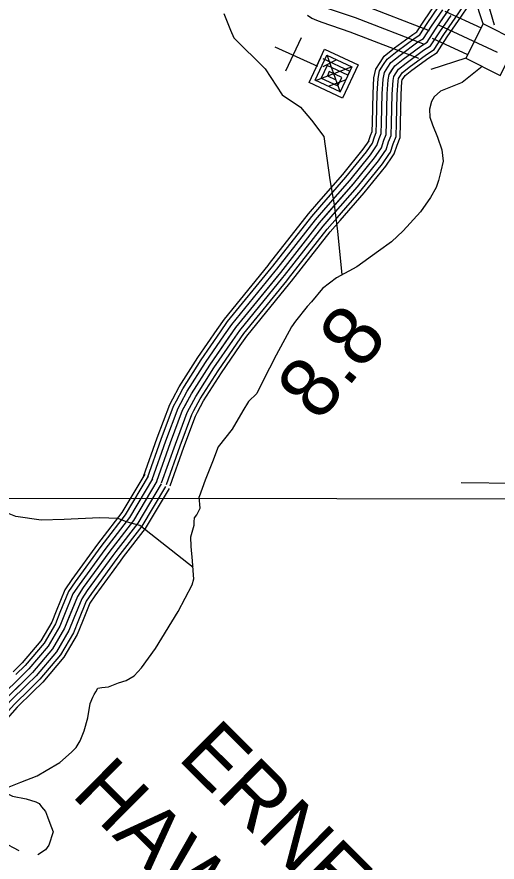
# Model space of a CAD drawing. Extents: x 1551132 to 1791609, y 378168 to 563823.
# Drawn here: x 1643758 to 1646727, y 515113 to 520342 of the extents above; entities that cross this region are included whole.
import ezdxf

# ---------------------------------------------------------------- set-up
doc = ezdxf.new("R2010")
doc.units = 0
for name, color, linetype in [('DESIGN - ROW - Right-of-Way and Easement Labels', 7, 'Continuous'), ('DESIGN - ROW - Right-of-Way Linework', 7, 'Continuous'), ('DESIGN - TRAFFIC CONTROL PERMANENT - Signalization', 7, 'Continuous'), ('DESIGN - TRANSPORTATION - Text', 7, 'Continuous'), ('DESIGN - UTILITIES - Cable (Underground) with Text', 7, 'Continuous'), ('SURVEY - CONTROL with Text', 7, 'Continuous'), ('SURVEY - DRAINAGE - Bridge Hydraulic Data - Points - Locators', 7, 'Continuous'), ('SURVEY - DRAINAGE - Storm Sewer', 7, 'Continuous'), ('SURVEY - PROPERTY - Owners', 7, 'Continuous'), ('SURVEY - TRANSPORTATION - Roads', 7, 'Continuous')]:
    doc.layers.add(name, color=color, linetype=linetype)

msp = doc.modelspace()

# ---------------------------------------------------------------- linework, layer by layer
at = {"layer": 'DESIGN - ROW - Right-of-Way Linework'}
msp.add_lwpolyline([(1631718.573, 517372.303), (1648539.802, 517360.962)], dxfattribs=at)
at = {"layer": 'DESIGN - TRANSPORTATION - Text'}
for points in [[(1645037.894, 520363.004), (1645078.318, 520260.285), (1645100.334, 520213.608), (1645293.28, 520020.678), (1645399.027, 519860.499)], [(1646634.648, 520036.413), (1646512.301, 519936.527), (1646378.337, 519882.867), (1646337.838, 519847.508), (1646321.43, 519819.757), (1646308.722, 519771.931), (1646311.972, 519721.855), (1646327.263, 519675.57), (1646358.079, 519599.027), (1646384.879, 519520.541), (1646393.812, 519450.348), (1646378.895, 519388.554), (1646364.037, 519330.77), (1646351.396, 519286.943), (1646314.497, 519225.509), (1646253.215, 519136.456), (1646147.526, 519018.111), (1646074.586, 518951.26), (1645993.771, 518892.55), (1645860.441, 518796.664), (1645733.535, 518728.695), (1645648.604, 518662.044), (1645579.414, 518579.125), (1645553.689, 518550.707), (1645479.724, 518460.68), (1645455.608, 518424.737), (1645360.66, 518250.5), (1645278.287, 518087.745), (1645241.188, 518012.31), (1645190.489, 517963.109), (1645155.657, 517905.641), (1645090.008, 517792.646), (1645002.427, 517682.01), (1644967.078, 517590.532), (1644921.387, 517475.204), (1644885.888, 517373.727)], [(1645399.027, 519860.499), (1645512.183, 519783.056), (1645580.664, 519702.637), (1645656.704, 519603.118), (1645692.628, 519334.369), (1645720.277, 519179.824), (1645739.819, 519017.403), (1645767.018, 518746.629)], [(1644847.23, 516936.582), (1644519.08, 517194.98), (1644457.314, 517211.714), (1644429.432, 517220.047), (1644383.675, 517238.598), (1644267.819, 517243.956), (1644049.857, 517232.506), (1643907.911, 517228.164), (1643752.298, 517252.006), (1643688.624, 517276.765), (1643626.934, 517299.507), (1643547.344, 517330.458), (1643490.029, 517387.176), (1643370.832, 517485.162)], [(1644024.391, 515730.126), (1644095.056, 515793.344), (1644125.372, 515823.011), (1644149.804, 515862.754), (1644174.487, 515924.514), (1644197.403, 516006.308), (1644210.395, 516094.218), (1644226.836, 516134.053), (1644235.011, 516149.97), (1644245.186, 516165.862), (1644257.452, 516189.738), (1644283.476, 516193.438), (1644323.484, 516196.971), (1644385.724, 516222.255), (1644433.865, 516237.706), (1644482.138, 516265.156), (1644528.671, 516314.649), (1644615.985, 516435.719), (1644754.482, 516664.258), (1644842.305, 516829.354), (1644852.705, 516865.255), (1644850.98, 516889.298), (1644843.989, 516977.441), (1644834.997, 517065.61), (1644833.681, 517125.67), (1644854.488, 517197.48), (1644854.713, 517217.489), (1644857.005, 517243.482), (1644871.205, 517261.332), (1644891.663, 517303.125), (1644885.888, 517373.727)], [(1643299.999, 515444.893), (1643335.823, 515459.993), (1643520.344, 515517.878), (1643668.741, 515562.171), (1643783.163, 515606.864), (1643883.552, 515647.715), (1643939.868, 515679.083), (1644024.391, 515730.126)], [(1643652.758, 515557.404), (1643730.872, 515521.637), (1643816.054, 515504.595), (1643874.736, 515485.661), (1643895.56, 515476.194), (1643910.701, 515455.368), (1643935.309, 515426.959), (1643940.467, 515408.842), (1643946.284, 515392.758), (1643961.833, 515354.549), (1643982.2, 515300.839), (1643956.142, 515217.729), (1643935.326, 515189.328), (1643888.127, 515157.436)]]:
    msp.add_lwpolyline(points, dxfattribs=at)
at = {"layer": 'DESIGN - UTILITIES - Cable (Underground) with Text'}
msp.add_line((1645515.679, 520213.101), (1645419.367, 520006.254), dxfattribs=at)
for points in [[(1645353.408, 520158.142), (1645617.629, 520037.589)], [(1645607.729, 520042.072), (1645612.345, 520039.873), (1645660.61, 520143.363), (1645867.232, 520046.959), (1645770.969, 519840.253), (1645564.256, 519936.607), (1645636.411, 520091.622), (1645640.069, 520089.905)], [(1645649.353, 520085.639), (1645817.292, 520007.234), (1645757.103, 519878.044), (1645602.138, 519950.383), (1645674.343, 520105.522), (1645829.308, 520033.233), (1645805.242, 519981.443), (1645676.061, 520041.765), (1645640.021, 519964.108), (1645743.336, 519916.018), (1645767.443, 519967.634), (1645689.828, 520003.841), (1645677.861, 519977.883), (1645729.561, 519953.859)], [(1645650.886, 520034.681), (1645731.976, 520077.365)], [(1645675.002, 520107.063), (1645757.019, 519875.803)], [(1645604.955, 519949.899), (1645827.191, 520032.842)], [(1645684.245, 519912.984), (1645790.101, 519953.726)]]:
    msp.add_lwpolyline(points, dxfattribs=at)
at = {"layer": 'SURVEY - CONTROL with Text'}
for points in [[(1646468.227, 520334.662), (1646544.225, 520445.59), (1646595.599, 520538.859)], [(1644623.877, 517469.279), (1644708.584, 517708.919), (1644782.849, 517908.59), (1644838.031, 518010.226), (1644950.128, 518187.431), (1645110.908, 518420.245), (1645389.06, 518762.038), (1645628.763, 519068.162), (1645839.733, 519310.452), (1645969.688, 519471.423), (1646012.429, 519533.108), (1646026.945, 519579.059), (1646041.353, 519614.985), (1646044.128, 519687.129), (1646048.037, 519865.508), (1646052.987, 519953.66), (1646059.337, 519985.661), (1646093.969, 520039.413), (1646146.51, 520080.947), (1646255.574, 520161.958), (1646293.898, 520185.6), (1646346.863, 520267.219), (1646491.377, 520478.149)], [(1646488.61, 520320.687), (1646565.292, 520432.615), (1646617.207, 520526.876)], [(1646003.663, 520061.197), (1646028.129, 520099.181), (1646093.153, 520150.582), (1646206.308, 520234.634), (1646231.058, 520249.902), (1646273.882, 520315.895), (1646344.73, 520419.298)], [(1646025.279, 520047.271), (1646047.437, 520081.655), (1646108.794, 520130.165), (1646220.75, 520213.326), (1646249.482, 520231.051), (1646295.281, 520301.62), (1646365.938, 520404.764)], [(1646051.345, 520030.487), (1646070.703, 520060.538), (1646127.652, 520105.556), (1646238.166, 520187.642), (1646271.69, 520208.326), (1646321.072, 520284.419), (1646391.512, 520387.247)], [(1646077.403, 520013.695), (1646093.969, 520039.413), (1646146.51, 520080.947), (1646255.574, 520161.958), (1646293.898, 520185.6), (1646346.863, 520267.219), (1646417.087, 520369.721)], [(1646103.461, 519996.903), (1646117.235, 520018.287), (1646165.367, 520056.338), (1646272.982, 520136.274), (1646316.106, 520162.874), (1646372.654, 520250.018), (1646442.661, 520352.196)], [(1646129.527, 519980.12), (1646140.501, 519997.17), (1646184.225, 520031.729), (1646290.398, 520110.59), (1646338.313, 520140.149), (1646398.445, 520232.818), (1646468.235, 520334.679)], [(1646150.301, 519966.736), (1646159.059, 519980.328), (1646199.258, 520012.104), (1646304.281, 520090.114), (1646356.021, 520122.032), (1646419.012, 520219.101), (1646488.618, 520320.712)], [(1645932.781, 519572.167), (1645944.306, 519608.643), (1645954.289, 519633.536), (1645956.447, 519689.779), (1645960.372, 519868.925), (1645965.755, 519964.711), (1645976.555, 520019.129), (1646003.68, 520061.23)], [(1645956.13, 519560.717), (1645968.53, 519599.968), (1645979.813, 519628.102), (1645982.155, 519688.995), (1645986.08, 519867.925), (1645991.33, 519961.469), (1646000.821, 520009.312), (1646025.296, 520047.296)], [(1645982.271, 519544.008), (1645984.28, 519546.908), (1645997.738, 519589.509), (1646010.588, 519621.544), (1646013.146, 519688.062), (1646017.054, 519866.717), (1646022.154, 519957.569), (1646030.079, 519997.487), (1646051.353, 520030.504)], [(1646007.754, 519526.358), (1646012.429, 519533.108), (1646026.945, 519579.059), (1646041.353, 519614.985), (1646044.128, 519687.129), (1646048.037, 519865.508), (1646052.987, 519953.66), (1646059.337, 519985.661), (1646077.411, 520013.712)], [(1646033.237, 519508.707), (1646040.578, 519519.308), (1646056.153, 519568.609), (1646072.119, 519608.427), (1646075.111, 519686.195), (1646079.019, 519864.3), (1646083.819, 519949.752), (1646088.594, 519973.836), (1646103.469, 519996.92)], [(1646058.72, 519491.057), (1646068.728, 519505.499), (1646085.361, 519558.15), (1646102.894, 519601.868), (1646106.102, 519685.262), (1646109.994, 519863.092), (1646114.644, 519945.852), (1646117.852, 519962.011), (1646129.527, 519980.128)], [(1646079.044, 519476.982), (1646091.169, 519494.499), (1646108.643, 519549.817), (1646127.426, 519596.643), (1646130.81, 519684.512), (1646134.701, 519862.125), (1646139.226, 519942.735), (1646141.176, 519952.577), (1646150.301, 519966.736)], [(1645624.996, 519197.407), (1645772.51, 519366.829), (1645899.423, 519524.024), (1645935.664, 519576.334)], [(1645644.388, 519180.524), (1645792.218, 519350.295), (1645920.023, 519508.607), (1645956.805, 519561.684)], [(1645667.77, 519160.165), (1645815.975, 519330.378), (1645944.856, 519490.015), (1645982.28, 519544.033)], [(1645691.145, 519139.806), (1645839.733, 519310.452), (1645969.688, 519471.423), (1646007.763, 519526.374)], [(1645714.519, 519119.447), (1645863.491, 519290.527), (1645994.521, 519452.831), (1646033.245, 519508.716)], [(1645737.902, 519099.088), (1645887.249, 519270.609), (1646019.354, 519434.239), (1646058.72, 519491.065)], [(1645756.543, 519082.855), (1645906.19, 519254.717), (1646039.153, 519419.422), (1646079.036, 519476.982)], [(1645310.82, 518804.864), (1645320.512, 518816.772), (1645561.106, 519124.039), (1645624.996, 519197.424)], [(1645330.761, 518788.63), (1645340.611, 518800.722), (1645580.947, 519107.655), (1645644.396, 519180.54)], [(1645354.803, 518769.063), (1645364.836, 518781.38), (1645604.855, 519087.913), (1645667.77, 519160.182)], [(1645378.844, 518749.487), (1645389.06, 518762.038), (1645628.763, 519068.162), (1645691.153, 519139.823)], [(1645402.885, 518729.912), (1645413.284, 518742.696), (1645652.671, 519048.412), (1645714.536, 519119.464)], [(1645426.926, 518710.345), (1645437.509, 518723.353), (1645676.578, 519028.67), (1645737.91, 519099.105)], [(1645446.092, 518694.736), (1645456.825, 518707.928), (1645695.645, 519012.919), (1645756.552, 519082.88)], [(1644995.827, 518407.97), (1645040.693, 518472.938), (1645310.82, 518804.864)], [(1645016.985, 518393.353), (1645061.284, 518457.488), (1645330.761, 518788.63)], [(1645042.493, 518375.736), (1645086.092, 518438.871), (1645354.811, 518769.063)], [(1645068.001, 518358.119), (1645110.908, 518420.245), (1645378.852, 518749.496)], [(1645093.508, 518340.502), (1645135.724, 518401.62), (1645402.893, 518729.929)], [(1645119.016, 518322.885), (1645160.532, 518383.003), (1645426.942, 518710.361)], [(1645139.349, 518308.834), (1645180.315, 518368.152), (1645446.109, 518694.761)], [(1644721.409, 517979.259), (1644762.341, 518054.653), (1644876.947, 518235.824), (1644995.844, 518407.987)], [(1644744.008, 517966.984), (1644784.532, 518041.627), (1644898.405, 518221.632), (1645017.002, 518393.37)], [(1644771.249, 517952.192), (1644811.282, 518025.927), (1644924.262, 518204.531), (1645042.51, 518375.753)], [(1644798.49, 517937.4), (1644838.031, 518010.226), (1644950.128, 518187.431), (1645068.017, 518358.136)], [(1644825.731, 517922.607), (1644864.78, 517994.526), (1644975.994, 518170.331), (1645093.525, 518340.518)], [(1644852.972, 517907.815), (1644891.53, 517978.826), (1645001.852, 518153.23), (1645119.033, 518322.901)], [(1644874.697, 517896.023), (1644912.854, 517966.309), (1645022.477, 518139.588), (1645139.366, 518308.851)], [(1644541.179, 517498.513), (1644626.119, 517738.828), (1644702.801, 517944.991), (1644721.409, 517979.267)], [(1644565.42, 517489.946), (1644650.302, 517730.061), (1644726.267, 517934.316), (1644744.016, 517967)], [(1644594.653, 517479.613), (1644679.443, 517719.486), (1644754.558, 517921.457), (1644771.257, 517952.208)], [(1644623.877, 517469.279), (1644708.584, 517708.919), (1644782.849, 517908.59), (1644798.499, 517937.416)], [(1644653.102, 517458.945), (1644737.725, 517698.352), (1644811.14, 517895.723), (1644825.74, 517922.624)], [(1644682.334, 517448.612), (1644766.866, 517687.776), (1644839.431, 517882.865), (1644852.981, 517907.832)], [(1644705.634, 517440.378), (1644790.107, 517679.351), (1644861.98, 517872.606), (1644874.705, 517896.04)], [(1644549.437, 517513.763), (1644407.541, 517276.307), (1644277.419, 517107.536)], [(1644570.654, 517501.088), (1644428.007, 517262.365), (1644296.993, 517092.444)], [(1644623.877, 517469.279), (1644479.347, 517227.414), (1644325.801, 517028.267), (1644168.121, 516811.137), (1644131.705, 516757.335), (1644052.174, 516559.68), (1643977.184, 516432.069), (1643854.053, 516286.765), (1643696.848, 516131.694)], [(1644597.27, 517485.179), (1644453.681, 517244.89), (1644321.543, 517073.519)], [(1644623.877, 517469.279), (1644479.347, 517227.414), (1644346.092, 517054.585)], [(1644650.485, 517453.379), (1644505.013, 517209.939), (1644370.641, 517035.651)], [(1644677.101, 517437.47), (1644530.688, 517192.464), (1644395.191, 517016.726)], [(1644699.176, 517424.278), (1644551.979, 517177.963), (1644415.557, 517001.025)], [(1644277.435, 517107.545), (1644256.369, 517080.235), (1644097.114, 516860.938), (1644054.715, 516798.286), (1644001.442, 516665.908)], [(1644297.002, 517092.452), (1644276.16, 517065.427), (1644117.356, 516846.738), (1644076.657, 516786.611), (1644024.374, 516656.674)], [(1644321.551, 517073.527), (1644300.976, 517046.843), (1644142.738, 516828.937), (1644104.181, 516771.977), (1644053.132, 516645.107)], [(1644346.1, 517054.593), (1644325.801, 517028.267), (1644168.121, 516811.137), (1644131.705, 516757.335), (1644081.89, 516633.532)], [(1644370.65, 517035.659), (1644350.625, 517009.692), (1644193.504, 516793.336), (1644159.23, 516742.693), (1644110.647, 516621.957)], [(1644395.199, 517016.734), (1644375.441, 516991.108), (1644218.887, 516775.536), (1644186.754, 516728.06), (1644139.405, 516610.39)], [(1644415.565, 517001.025), (1644396.032, 516975.7), (1644239.944, 516760.769), (1644209.587, 516715.909), (1644163.263, 516600.79)], [(1644001.45, 516665.925), (1643974.142, 516598.048), (1643906.202, 516482.437), (1643790.405, 516345.783), (1643734.848, 516290.99)], [(1644024.383, 516656.699), (1643996.383, 516587.114), (1643926.435, 516468.086), (1643808.546, 516328.966), (1643752.206, 516273.389)], [(1644053.14, 516645.124), (1644024.274, 516573.397), (1643951.809, 516450.077), (1643831.295, 516307.865), (1643773.972, 516251.322)], [(1644081.898, 516633.549), (1644052.174, 516559.68), (1643977.184, 516432.069), (1643854.053, 516286.765), (1643795.738, 516229.247)], [(1644110.656, 516621.974), (1644080.073, 516545.963), (1644002.558, 516414.06), (1643876.811, 516265.664), (1643817.504, 516207.171)], [(1644139.413, 516610.398), (1644107.964, 516532.246), (1644027.932, 516396.051), (1643899.56, 516244.564), (1643839.27, 516185.104)], [(1644163.271, 516600.798), (1644131.105, 516520.871), (1644048.982, 516381.117), (1643918.435, 516227.063), (1643857.328, 516166.795)], [(1643773.988, 516251.322), (1643674.499, 516153.195), (1643566.043, 516034.333), (1643419.055, 515901.713)], [(1643795.755, 516229.255), (1643696.848, 516131.694), (1643587.926, 516012.324), (1643439.821, 515878.696)], [(1643817.521, 516207.188), (1643719.198, 516110.193), (1643609.809, 515990.315), (1643460.587, 515855.678)], [(1643839.295, 516185.112), (1643741.547, 516088.693), (1643631.692, 515968.306), (1643481.353, 515832.661)], [(1643857.353, 516166.803), (1643760.089, 516070.859), (1643649.85, 515950.048), (1643498.578, 515813.569)]]:
    msp.add_lwpolyline(points, dxfattribs=at)
at = {"layer": 'SURVEY - DRAINAGE - Bridge Hydraulic Data - Points - Locators'}
msp.add_line((1647604.624, 517447.588), (1646504.725, 517460.238), dxfattribs=at)
at = {"layer": 'SURVEY - DRAINAGE - Storm Sewer'}
for p, q in [((1646641.951, 520299.356), (1646571.77, 520515.347)), ((1646646.153, 520510.847), (1646708.75, 520292.515)), ((1646534.114, 520087.628), (1646318.082, 520017.423))]:
    msp.add_line(p, q, dxfattribs=at)
msp.add_lwpolyline([(1646534.114, 520087.628), (1646745.809, 519979.783), (1646853.679, 520191.478), (1646641.951, 520299.356)], close=True, dxfattribs=at)
at = {"layer": 'SURVEY - PROPERTY - Owners'}
for points in [[(1645676.629, 520397.263), (1645849.592, 520338.412), (1646275.523, 520174.266)], [(1645880.524, 520423.706), (1646308.139, 520258.91)], [(1646404.57, 520378.722), (1646629.157, 520273.927)], [(1645555.815, 520354.029), (1645582.665, 520334.912), (1645609.714, 520323.086), (1645643.155, 520309.053), (1645817.442, 520249.751), (1646241.616, 520086.281)], [(1646364.705, 520293.269), (1646727.604, 520123.94)], [(1646326.355, 520211.067), (1646545.233, 520108.94)]]:
    msp.add_lwpolyline(points, dxfattribs=at)
at = {"layer": 'SURVEY - TRANSPORTATION - Roads'}
msp.add_lwpolyline([(1643395.63, 515363.466), (1643567.368, 515282.222), (1643668.624, 515238.138), (1643769.721, 515184.595)], dxfattribs=at)

# ---------------------------------------------------------------- texts
at = {"layer": 'DESIGN - ROW - Right-of-Way and Easement Labels'}
for s, p in [('ERNEST', (1644745.449, 515753.918)), ('HAWKINS', (1644088.622, 515526.887))]:
    msp.add_text(s, height=370.0001, rotation=315.233261, dxfattribs=at).set_placement(p)
at = {"layer": 'DESIGN - TRAFFIC CONTROL PERMANENT - Signalization'}
msp.add_text('8.8', height=370.0025, rotation=50.861317, dxfattribs=at).set_placement((1645626.452, 517827.958))

doc.saveas('drawing.dxf')
